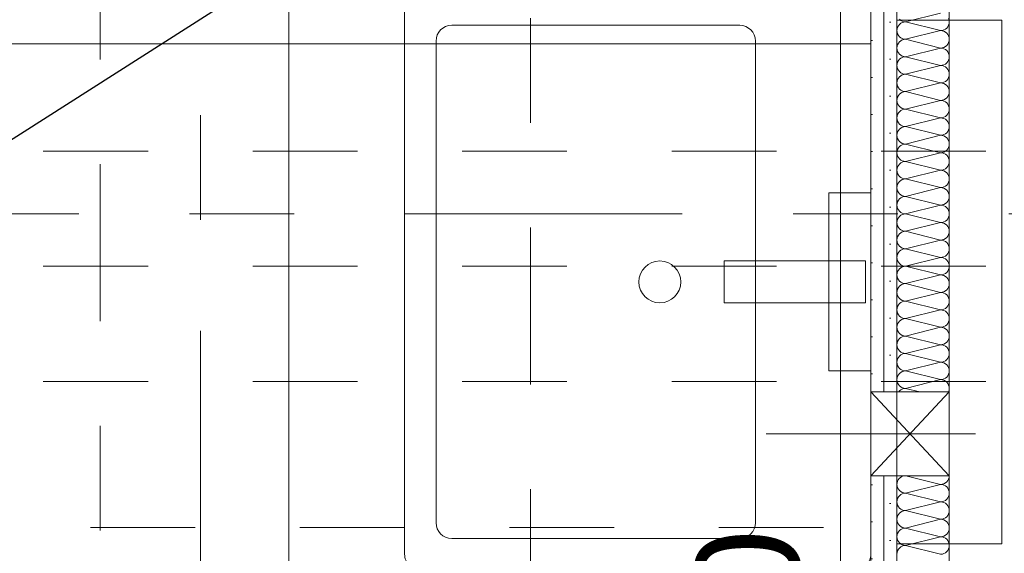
# Model space of a CAD drawing. Header units: metres. Extents: x -3.6 to 90.7, y -11.1 to 18.
# Tile 427 of 656: x 43.557 to 44.497, y 5.026 to 5.535. Entities that reach past the tile are written whole.
import ezdxf

# ---------------------------------------------------------------- set-up
doc = ezdxf.new("R2010")
doc.units = ezdxf.units.M
doc.header["$MEASUREMENT"] = 0
for name, pattern in [('Achse', [0.2, 0.1, -0.05, 0, -0.05]), ('DASHED', [0.015, 0.007, -0.008]), ('Schnittlinie', [0.3, 0.15, -0.075, 0, -0.075]), ('Strichlinie doppelt', [0.546806, 0.264583, -0.105833, 0.070556, -0.105833]), ('Strichpunktlinie', [0.31, 0.2, -0.05, 0.01, -0.05]), ('Untersicht', [0.1, 0.075, -0.025])]:
    doc.linetypes.add(name, pattern=pattern)
for name, color, linetype in [('152 - Bemaßung_ Beschriftung.Ausbau', 7, 'Continuous'), ('203 - Marker.Schnitt - Ausbaudetail SA', 7, 'Continuous'), ('451 - Universal.Achsen Raster', 7, 'Continuous'), ('608 - Struktur.Träger', 7, 'Continuous'), ('Neubau_152 - Bemaßung_ Beschriftung.Ausbau', 7, 'Continuous'), ('Neubau_606 - Struktur.Wand Innen Ausbau', 7, 'Continuous'), ('Neubau_650 - Abdeckung.Fußboden Aufbau', 7, 'Continuous'), ('Neubau_653 - Abdeckung.TB Verkofferung', 7, 'Continuous'), ('Neubau_702 - Einrichtung.Möbel Sanitär', 7, 'Continuous'), ('Neubau_802 - HKLSE.Sanitär', 7, 'Continuous')]:
    doc.layers.add(name, color=color, linetype=linetype)
doc.styles.add('ERSTELLTER_STIL_2', font='txt')
doc.dimstyles.new('ERSTELLTER_STIL__1', dxfattribs={"dimtxt": 0.1, "dimasz": 0.0532, "dimexe": 0.18, "dimexo": 0.0625, "dimgap": 0, "dimtad": 1, "dimzin": 0, "dimdsep": 46, "dimtxsty": 'ERSTELLTER_STIL_2', "dimblk": 'ARROWHEAD_2', "dimblk1": 'ARROWHEAD_2', "dimblk2": 'ARROWHEAD_2', "dimcen": 0.09, "dimse1": 1, "dimse2": 1, "dimclrd": 7, "dimclre": 7, "dimclrt": 7, "dimazin": 0, "dimtfac": 1, "dimtdec": 4, "dimtmove": 0, "dimatfit": 3, "dimfxl": 1, "dimtolj": 1, "dimtzin": 0, "dimarcsym": 0})
doc.dimstyles.new('ERSTELLTER_STIL__6', dxfattribs={"dimtxt": 0.18, "dimasz": 0.02736, "dimexe": 0.18, "dimexo": 0.0625, "dimgap": 0, "dimtad": 0, "dimtih": 1, "dimtoh": 1, "dimdec": 4, "dimzin": 0, "dimdsep": 46, "dimcen": 0.09, "dimadec": 0, "dimazin": 0, "dimtfac": 1, "dimtdec": 4, "dimtmove": 0, "dimatfit": 3, "dimldrblk": 'ARROWHEAD_11', "dimfxl": 1, "dimtolj": 1, "dimtzin": 0, "dimarcsym": 0})
pattern_1 = [(45, (0, 0), (-0.01767767, 0.01767767), [0, -0.025])]

# ---------------------------------------------------------------- blocks, each defined once
blk = doc.blocks.new('*X139')
at = {"layer": 'Neubau_606 - Struktur.Wand Innen Ausbau', "color": 7, "linetype": 'Continuous', "lineweight": 5}
for p, q in [((44.40332, 5.53333), (44.43665, 5.54167)), ((44.39562, 5.52819), (44.39515, 5.52663)), ((44.39639, 5.52963), (44.39562, 5.52819)), ((44.39743, 5.53089), (44.39639, 5.52963)), ((44.39743, 5.53577), (44.39869, 5.53474)), ((44.39869, 5.53193), (44.39743, 5.53089)), ((44.39869, 5.53474), (44.40013, 5.53397)), ((44.40013, 5.5327), (44.39869, 5.53193)), ((44.40013, 5.53397), (44.4017, 5.53349)), ((44.4017, 5.53317), (44.40013, 5.5327)), ((44.4017, 5.53349), (44.40332, 5.53333)), ((44.40332, 5.53333), (44.4017, 5.53317)), ((44.40332, 5.53333), (44.43665, 5.525)), ((44.44128, 5.5264), (44.44255, 5.52744)), ((44.44255, 5.52744), (44.44358, 5.5287)), ((44.44358, 5.5287), (44.44435, 5.53014)), ((44.44483, 5.53496), (44.44435, 5.53652)), ((44.44435, 5.53014), (44.44483, 5.53171)), ((44.44499, 5.53333), (44.44483, 5.53496)), ((44.44483, 5.53171), (44.44499, 5.53333)), ((44.39515, 5.52663), (44.39499, 5.525)), ((44.39499, 5.525), (44.39515, 5.52337)), ((44.39515, 5.52337), (44.39562, 5.52181)), ((44.39562, 5.52181), (44.39639, 5.52037)), ((44.39639, 5.52037), (44.39743, 5.51911)), ((44.39743, 5.51911), (44.39869, 5.51807)), ((44.39869, 5.51807), (44.40013, 5.5173)), ((44.40332, 5.51667), (44.43665, 5.525)), ((44.43665, 5.525), (44.43828, 5.52516)), ((44.43828, 5.52484), (44.43665, 5.525)), ((44.43828, 5.52516), (44.43984, 5.52563)), ((44.43984, 5.52437), (44.43828, 5.52484)), ((44.43984, 5.52563), (44.44128, 5.5264)), ((44.44128, 5.5236), (44.43984, 5.52437)), ((44.44255, 5.52256), (44.44128, 5.5236)), ((44.44358, 5.5213), (44.44255, 5.52256)), ((44.44435, 5.51986), (44.44358, 5.5213)), ((44.44483, 5.51829), (44.44435, 5.51986)), ((44.44499, 5.51667), (44.44483, 5.51829)), ((44.39515, 5.50996), (44.39499, 5.50833)), ((44.39562, 5.51152), (44.39515, 5.50996)), ((44.39639, 5.51296), (44.39562, 5.51152)), ((44.39743, 5.51423), (44.39639, 5.51296)), ((44.39869, 5.51526), (44.39743, 5.51423)), ((44.40013, 5.51603), (44.39869, 5.51526)), ((44.40013, 5.5173), (44.4017, 5.51683)), ((44.4017, 5.51651), (44.40013, 5.51603)), ((44.4017, 5.51683), (44.40332, 5.51667)), ((44.40332, 5.51667), (44.4017, 5.51651)), ((44.40332, 5.51667), (44.43665, 5.50833)), ((44.43665, 5.50833), (44.43828, 5.50849)), ((44.43828, 5.50849), (44.43984, 5.50897)), ((44.43984, 5.50897), (44.44128, 5.50974)), ((44.44128, 5.50974), (44.44255, 5.51077)), ((44.44255, 5.51077), (44.44358, 5.51204)), ((44.44358, 5.51204), (44.44435, 5.51348)), ((44.44435, 5.51348), (44.44483, 5.51504)), ((44.44483, 5.51504), (44.44499, 5.51667)), ((44.39499, 5.50833), (44.39515, 5.50671)), ((44.39515, 5.50671), (44.39562, 5.50514)), ((44.39562, 5.50514), (44.39639, 5.5037)), ((44.39639, 5.5037), (44.39743, 5.50244)), ((44.39743, 5.50244), (44.39869, 5.5014)), ((44.39869, 5.5014), (44.40013, 5.50063)), ((44.40013, 5.49937), (44.39869, 5.4986)), ((44.40013, 5.50063), (44.4017, 5.50016)), ((44.4017, 5.49984), (44.40013, 5.49937)), ((44.4017, 5.50016), (44.40332, 5.5)), ((44.40332, 5.5), (44.4017, 5.49984)), ((44.40332, 5.5), (44.43665, 5.50833)), ((44.40332, 5.5), (44.43665, 5.49167)), ((44.43828, 5.50817), (44.43665, 5.50833)), ((44.43984, 5.5077), (44.43828, 5.50817)), ((44.44128, 5.50693), (44.43984, 5.5077)), ((44.44255, 5.50589), (44.44128, 5.50693)), ((44.44358, 5.50463), (44.44255, 5.50589)), ((44.44435, 5.50319), (44.44358, 5.50463)), ((44.44483, 5.50163), (44.44435, 5.50319)), ((44.44499, 5.5), (44.44483, 5.50163)), ((44.44483, 5.49837), (44.44499, 5.5)), ((44.39515, 5.49329), (44.39499, 5.49167)), ((44.39499, 5.49167), (44.39515, 5.49004)), ((44.39562, 5.49486), (44.39515, 5.49329)), ((44.39515, 5.49004), (44.39562, 5.48848)), ((44.39639, 5.4963), (44.39562, 5.49486)), ((44.39743, 5.49756), (44.39639, 5.4963)), ((44.39869, 5.4986), (44.39743, 5.49756)), ((44.40332, 5.48333), (44.43665, 5.49167)), ((44.43665, 5.49167), (44.43828, 5.49183)), ((44.43828, 5.49151), (44.43665, 5.49167)), ((44.43828, 5.49183), (44.43984, 5.4923)), ((44.43984, 5.49103), (44.43828, 5.49151)), ((44.43984, 5.4923), (44.44128, 5.49307)), ((44.44128, 5.49026), (44.43984, 5.49103)), ((44.44128, 5.49307), (44.44255, 5.49411)), ((44.44255, 5.48923), (44.44128, 5.49026)), ((44.44255, 5.49411), (44.44358, 5.49537)), ((44.44358, 5.49537), (44.44435, 5.49681)), ((44.44435, 5.49681), (44.44483, 5.49837)), ((44.39562, 5.48848), (44.39639, 5.48704)), ((44.39639, 5.48704), (44.39743, 5.48577)), ((44.39743, 5.48089), (44.39639, 5.47963)), ((44.39743, 5.48577), (44.39869, 5.48474)), ((44.39869, 5.48193), (44.39743, 5.48089)), ((44.39869, 5.48474), (44.40013, 5.48397)), ((44.40013, 5.4827), (44.39869, 5.48193)), ((44.40013, 5.48397), (44.4017, 5.48349)), ((44.4017, 5.48317), (44.40013, 5.4827)), ((44.4017, 5.48349), (44.40332, 5.48333)), ((44.40332, 5.48333), (44.4017, 5.48317)), ((44.40332, 5.48333), (44.43665, 5.475)), ((44.44358, 5.48796), (44.44255, 5.48923)), ((44.44435, 5.48652), (44.44358, 5.48796)), ((44.44483, 5.48496), (44.44435, 5.48652)), ((44.44435, 5.48014), (44.44483, 5.48171)), ((44.44499, 5.48333), (44.44483, 5.48496)), ((44.44483, 5.48171), (44.44499, 5.48333)), ((44.39515, 5.47663), (44.39499, 5.475)), ((44.39499, 5.475), (44.39515, 5.47337)), ((44.39562, 5.47819), (44.39515, 5.47663)), ((44.39515, 5.47337), (44.39562, 5.47181)), ((44.39639, 5.47963), (44.39562, 5.47819)), ((44.39562, 5.47181), (44.39639, 5.47037)), ((44.40332, 5.46667), (44.43665, 5.475)), ((44.43665, 5.475), (44.43828, 5.47516)), ((44.43828, 5.47484), (44.43665, 5.475)), ((44.43828, 5.47516), (44.43984, 5.47563)), ((44.43984, 5.47437), (44.43828, 5.47484)), ((44.43984, 5.47563), (44.44128, 5.4764)), ((44.44128, 5.4736), (44.43984, 5.47437)), ((44.44128, 5.4764), (44.44255, 5.47744)), ((44.44255, 5.47256), (44.44128, 5.4736)), ((44.44255, 5.47744), (44.44358, 5.4787)), ((44.44358, 5.4713), (44.44255, 5.47256)), ((44.44358, 5.4787), (44.44435, 5.48014)), ((44.44435, 5.46986), (44.44358, 5.4713)), ((44.39562, 5.46152), (44.39515, 5.45996)), ((44.39639, 5.46296), (44.39562, 5.46152)), ((44.39639, 5.47037), (44.39743, 5.46911)), ((44.39743, 5.46423), (44.39639, 5.46296)), ((44.39743, 5.46911), (44.39869, 5.46807)), ((44.39869, 5.46526), (44.39743, 5.46423)), ((44.39869, 5.46807), (44.40013, 5.4673)), ((44.40013, 5.46603), (44.39869, 5.46526)), ((44.40013, 5.4673), (44.4017, 5.46683)), ((44.4017, 5.46651), (44.40013, 5.46603)), ((44.4017, 5.46683), (44.40332, 5.46667)), ((44.40332, 5.46667), (44.4017, 5.46651)), ((44.40332, 5.46667), (44.43665, 5.45833)), ((44.44255, 5.46077), (44.44358, 5.46204)), ((44.44358, 5.46204), (44.44435, 5.46348)), ((44.44483, 5.46829), (44.44435, 5.46986)), ((44.44435, 5.46348), (44.44483, 5.46504)), ((44.44499, 5.46667), (44.44483, 5.46829)), ((44.44483, 5.46504), (44.44499, 5.46667)), ((44.39515, 5.45996), (44.39499, 5.45833)), ((44.39499, 5.45833), (44.39515, 5.45671)), ((44.39515, 5.45671), (44.39562, 5.45514)), ((44.39562, 5.45514), (44.39639, 5.4537)), ((44.39639, 5.4537), (44.39743, 5.45244)), ((44.39743, 5.45244), (44.39869, 5.4514)), ((44.40332, 5.45), (44.43665, 5.45833)), ((44.43665, 5.45833), (44.43828, 5.45849)), ((44.43828, 5.45817), (44.43665, 5.45833)), ((44.43828, 5.45849), (44.43984, 5.45897)), ((44.43984, 5.4577), (44.43828, 5.45817)), ((44.43984, 5.45897), (44.44128, 5.45974)), ((44.44128, 5.45693), (44.43984, 5.4577)), ((44.44128, 5.45974), (44.44255, 5.46077)), ((44.44255, 5.45589), (44.44128, 5.45693)), ((44.44358, 5.45463), (44.44255, 5.45589)), ((44.44435, 5.45319), (44.44358, 5.45463)), ((44.44483, 5.45163), (44.44435, 5.45319)), ((44.39515, 5.44329), (44.39499, 5.44167)), ((44.39562, 5.44486), (44.39515, 5.44329)), ((44.39639, 5.4463), (44.39562, 5.44486)), ((44.39743, 5.44756), (44.39639, 5.4463)), ((44.39869, 5.4486), (44.39743, 5.44756)), ((44.39869, 5.4514), (44.40013, 5.45063)), ((44.40013, 5.44937), (44.39869, 5.4486)), ((44.40013, 5.45063), (44.4017, 5.45016)), ((44.4017, 5.44984), (44.40013, 5.44937)), ((44.4017, 5.45016), (44.40332, 5.45)), ((44.40332, 5.45), (44.4017, 5.44984)), ((44.40332, 5.45), (44.43665, 5.44167)), ((44.43984, 5.4423), (44.44128, 5.44307)), ((44.44128, 5.44307), (44.44255, 5.44411)), ((44.44255, 5.44411), (44.44358, 5.44537)), ((44.44358, 5.44537), (44.44435, 5.44681)), ((44.44435, 5.44681), (44.44483, 5.44837)), ((44.44499, 5.45), (44.44483, 5.45163)), ((44.44483, 5.44837), (44.44499, 5.45)), ((44.39499, 5.44167), (44.39515, 5.44004)), ((44.39515, 5.44004), (44.39562, 5.43848)), ((44.39562, 5.43848), (44.39639, 5.43704)), ((44.39639, 5.43704), (44.39743, 5.43577)), ((44.39743, 5.43577), (44.39869, 5.43474)), ((44.39869, 5.43474), (44.40013, 5.43397)), ((44.40013, 5.43397), (44.4017, 5.43349)), ((44.4017, 5.43349), (44.40332, 5.43333)), ((44.40332, 5.43333), (44.4017, 5.43317)), ((44.40332, 5.43333), (44.43665, 5.44167)), ((44.40332, 5.43333), (44.43665, 5.425)), ((44.43665, 5.44167), (44.43828, 5.44183)), ((44.43828, 5.44151), (44.43665, 5.44167)), ((44.43828, 5.44183), (44.43984, 5.4423)), ((44.43984, 5.44103), (44.43828, 5.44151)), ((44.44128, 5.44026), (44.43984, 5.44103)), ((44.44255, 5.43923), (44.44128, 5.44026)), ((44.44358, 5.43796), (44.44255, 5.43923)), ((44.44435, 5.43652), (44.44358, 5.43796)), ((44.44483, 5.43496), (44.44435, 5.43652)), ((44.44499, 5.43333), (44.44483, 5.43496)), ((44.44483, 5.43171), (44.44499, 5.43333)), ((44.39515, 5.42663), (44.39499, 5.425)), ((44.39499, 5.425), (44.39515, 5.42337)), ((44.39562, 5.42819), (44.39515, 5.42663)), ((44.39639, 5.42963), (44.39562, 5.42819)), ((44.39743, 5.43089), (44.39639, 5.42963)), ((44.39869, 5.43193), (44.39743, 5.43089)), ((44.40013, 5.4327), (44.39869, 5.43193)), ((44.4017, 5.43317), (44.40013, 5.4327)), ((44.40332, 5.41667), (44.43665, 5.425)), ((44.43665, 5.425), (44.43828, 5.42516)), ((44.43828, 5.42484), (44.43665, 5.425)), ((44.43828, 5.42516), (44.43984, 5.42563)), ((44.43984, 5.42437), (44.43828, 5.42484)), ((44.43984, 5.42563), (44.44128, 5.4264)), ((44.44128, 5.4236), (44.43984, 5.42437)), ((44.44128, 5.4264), (44.44255, 5.42744)), ((44.44255, 5.42744), (44.44358, 5.4287)), ((44.44358, 5.4287), (44.44435, 5.43014)), ((44.44435, 5.43014), (44.44483, 5.43171)), ((44.39515, 5.42337), (44.39562, 5.42181)), ((44.39562, 5.42181), (44.39639, 5.42037)), ((44.39639, 5.42037), (44.39743, 5.41911)), ((44.39743, 5.41911), (44.39869, 5.41807)), ((44.39869, 5.41526), (44.39743, 5.41423)), ((44.39869, 5.41807), (44.40013, 5.4173)), ((44.40013, 5.41603), (44.39869, 5.41526)), ((44.40013, 5.4173), (44.4017, 5.41683)), ((44.4017, 5.41651), (44.40013, 5.41603)), ((44.4017, 5.41683), (44.40332, 5.41667)), ((44.40332, 5.41667), (44.4017, 5.41651)), ((44.40332, 5.41667), (44.43665, 5.40833)), ((44.44255, 5.42256), (44.44128, 5.4236)), ((44.44358, 5.4213), (44.44255, 5.42256)), ((44.44435, 5.41986), (44.44358, 5.4213)), ((44.44483, 5.41829), (44.44435, 5.41986)), ((44.44435, 5.41348), (44.44483, 5.41504)), ((44.44499, 5.41667), (44.44483, 5.41829)), ((44.44483, 5.41504), (44.44499, 5.41667)), ((44.39515, 5.40996), (44.39499, 5.40833)), ((44.39499, 5.40833), (44.39515, 5.40671)), ((44.39562, 5.41152), (44.39515, 5.40996)), ((44.39515, 5.40671), (44.39562, 5.40514)), ((44.39639, 5.41296), (44.39562, 5.41152)), ((44.39562, 5.40514), (44.39639, 5.4037)), ((44.39743, 5.41423), (44.39639, 5.41296)), ((44.40332, 5.4), (44.43665, 5.40833)), ((44.43665, 5.40833), (44.43828, 5.40849)), ((44.43828, 5.40817), (44.43665, 5.40833)), ((44.43828, 5.40849), (44.43984, 5.40897)), ((44.43984, 5.4077), (44.43828, 5.40817)), ((44.43984, 5.40897), (44.44128, 5.40974)), ((44.44128, 5.40693), (44.43984, 5.4077)), ((44.44128, 5.40974), (44.44255, 5.41077)), ((44.44255, 5.40589), (44.44128, 5.40693)), ((44.44255, 5.41077), (44.44358, 5.41204)), ((44.44358, 5.40463), (44.44255, 5.40589)), ((44.44358, 5.41204), (44.44435, 5.41348)), ((44.39639, 5.3963), (44.39562, 5.39486)), ((44.39639, 5.4037), (44.39743, 5.40244)), ((44.39743, 5.39756), (44.39639, 5.3963)), ((44.39743, 5.40244), (44.39869, 5.4014)), ((44.39869, 5.3986), (44.39743, 5.39756)), ((44.39869, 5.4014), (44.40013, 5.40063)), ((44.40013, 5.39937), (44.39869, 5.3986)), ((44.40013, 5.40063), (44.4017, 5.40016)), ((44.4017, 5.39984), (44.40013, 5.39937)), ((44.4017, 5.40016), (44.40332, 5.4)), ((44.40332, 5.4), (44.4017, 5.39984)), ((44.40332, 5.4), (44.43665, 5.39167)), ((44.44435, 5.40319), (44.44358, 5.40463)), ((44.44358, 5.39537), (44.44435, 5.39681)), ((44.44483, 5.40163), (44.44435, 5.40319)), ((44.44435, 5.39681), (44.44483, 5.39837)), ((44.44499, 5.4), (44.44483, 5.40163)), ((44.44483, 5.39837), (44.44499, 5.4)), ((44.39515, 5.39329), (44.39499, 5.39167)), ((44.39499, 5.39167), (44.39515, 5.39004)), ((44.39562, 5.39486), (44.39515, 5.39329)), ((44.39515, 5.39004), (44.39562, 5.38848)), ((44.39562, 5.38848), (44.39639, 5.38704)), ((44.39639, 5.38704), (44.39743, 5.38577)), ((44.40332, 5.38333), (44.43665, 5.39167)), ((44.43665, 5.39167), (44.43828, 5.39183)), ((44.43828, 5.39151), (44.43665, 5.39167)), ((44.43828, 5.39183), (44.43984, 5.3923)), ((44.43984, 5.39103), (44.43828, 5.39151)), ((44.43984, 5.3923), (44.44128, 5.39307)), ((44.44128, 5.39026), (44.43984, 5.39103)), ((44.44128, 5.39307), (44.44255, 5.39411)), ((44.44255, 5.38923), (44.44128, 5.39026)), ((44.44255, 5.39411), (44.44358, 5.39537)), ((44.44358, 5.38796), (44.44255, 5.38923)), ((44.44435, 5.38652), (44.44358, 5.38796)), ((44.44483, 5.38496), (44.44435, 5.38652)), ((44.39562, 5.37819), (44.39515, 5.37663)), ((44.39639, 5.37963), (44.39562, 5.37819)), ((44.39743, 5.38089), (44.39639, 5.37963)), ((44.39743, 5.38577), (44.39869, 5.38474)), ((44.39869, 5.38193), (44.39743, 5.38089)), ((44.39869, 5.38474), (44.40013, 5.38397)), ((44.40013, 5.3827), (44.39869, 5.38193)), ((44.40013, 5.38397), (44.4017, 5.38349)), ((44.4017, 5.38317), (44.40013, 5.3827)), ((44.4017, 5.38349), (44.40332, 5.38333)), ((44.40332, 5.38333), (44.4017, 5.38317)), ((44.40332, 5.38333), (44.43665, 5.375)), ((44.44128, 5.3764), (44.44255, 5.37744)), ((44.44255, 5.37744), (44.44358, 5.3787)), ((44.44358, 5.3787), (44.44435, 5.38014)), ((44.44435, 5.38014), (44.44483, 5.38171)), ((44.44499, 5.38333), (44.44483, 5.38496)), ((44.44483, 5.38171), (44.44499, 5.38333)), ((44.39515, 5.37663), (44.39499, 5.375)), ((44.39499, 5.375), (44.39515, 5.37337)), ((44.39515, 5.37337), (44.39562, 5.37181)), ((44.39562, 5.37181), (44.39639, 5.37037)), ((44.39639, 5.37037), (44.39743, 5.36911)), ((44.39743, 5.36911), (44.39869, 5.36807)), ((44.39869, 5.36807), (44.40013, 5.3673)), ((44.40332, 5.36667), (44.43665, 5.375)), ((44.43665, 5.375), (44.43828, 5.37516)), ((44.43828, 5.37484), (44.43665, 5.375)), ((44.43828, 5.37516), (44.43984, 5.37563)), ((44.43984, 5.37437), (44.43828, 5.37484)), ((44.43984, 5.37563), (44.44128, 5.3764)), ((44.44128, 5.3736), (44.43984, 5.37437)), ((44.44255, 5.37256), (44.44128, 5.3736)), ((44.44358, 5.3713), (44.44255, 5.37256)), ((44.44435, 5.36986), (44.44358, 5.3713)), ((44.44483, 5.36829), (44.44435, 5.36986)), ((44.44499, 5.36667), (44.44483, 5.36829)), ((44.39515, 5.35996), (44.39499, 5.35833)), ((44.39499, 5.35833), (44.39515, 5.35671)), ((44.39562, 5.36152), (44.39515, 5.35996)), ((44.39639, 5.36296), (44.39562, 5.36152)), ((44.39743, 5.36423), (44.39639, 5.36296)), ((44.39869, 5.36526), (44.39743, 5.36423)), ((44.40013, 5.36603), (44.39869, 5.36526)), ((44.40013, 5.3673), (44.4017, 5.36683)), ((44.4017, 5.36651), (44.40013, 5.36603)), ((44.4017, 5.36683), (44.40332, 5.36667)), ((44.40332, 5.36667), (44.4017, 5.36651)), ((44.40332, 5.36667), (44.43665, 5.35833)), ((44.40332, 5.35), (44.43665, 5.35833)), ((44.43665, 5.35833), (44.43828, 5.35849)), ((44.43828, 5.35817), (44.43665, 5.35833)), ((44.43828, 5.35849), (44.43984, 5.35897)), ((44.43984, 5.3577), (44.43828, 5.35817)), ((44.43984, 5.35897), (44.44128, 5.35974)), ((44.44128, 5.35974), (44.44255, 5.36077)), ((44.44255, 5.36077), (44.44358, 5.36204)), ((44.44358, 5.36204), (44.44435, 5.36348)), ((44.44435, 5.36348), (44.44483, 5.36504)), ((44.44483, 5.36504), (44.44499, 5.36667)), ((44.39515, 5.35671), (44.39562, 5.35514)), ((44.39562, 5.35514), (44.39639, 5.3537)), ((44.39639, 5.3537), (44.39743, 5.35244)), ((44.39743, 5.35244), (44.39869, 5.3514)), ((44.39869, 5.3514), (44.40013, 5.35063)), ((44.40013, 5.34937), (44.39869, 5.3486)), ((44.40013, 5.35063), (44.4017, 5.35016)), ((44.4017, 5.34984), (44.40013, 5.34937)), ((44.4017, 5.35016), (44.40332, 5.35)), ((44.40332, 5.35), (44.4017, 5.34984)), ((44.40332, 5.35), (44.43665, 5.34167)), ((44.44128, 5.35693), (44.43984, 5.3577)), ((44.44255, 5.35589), (44.44128, 5.35693)), ((44.44358, 5.35463), (44.44255, 5.35589)), ((44.44435, 5.35319), (44.44358, 5.35463)), ((44.44483, 5.35163), (44.44435, 5.35319)), ((44.44499, 5.35), (44.44483, 5.35163)), ((44.44483, 5.34837), (44.44499, 5.35)), ((44.39515, 5.34329), (44.39499, 5.34167)), ((44.39499, 5.34167), (44.39515, 5.34004)), ((44.39562, 5.34486), (44.39515, 5.34329)), ((44.39515, 5.34004), (44.39562, 5.33848)), ((44.39639, 5.3463), (44.39562, 5.34486)), ((44.39743, 5.34756), (44.39639, 5.3463)), ((44.39869, 5.3486), (44.39743, 5.34756)), ((44.40332, 5.33333), (44.43665, 5.34167)), ((44.43665, 5.34167), (44.43828, 5.34183)), ((44.43828, 5.34151), (44.43665, 5.34167)), ((44.43828, 5.34183), (44.43984, 5.3423)), ((44.43984, 5.34103), (44.43828, 5.34151)), ((44.43984, 5.3423), (44.44128, 5.34307)), ((44.44128, 5.34026), (44.43984, 5.34103)), ((44.44128, 5.34307), (44.44255, 5.34411)), ((44.44255, 5.33923), (44.44128, 5.34026)), ((44.44255, 5.34411), (44.44358, 5.34537)), ((44.44358, 5.34537), (44.44435, 5.34681)), ((44.44435, 5.34681), (44.44483, 5.34837)), ((44.39562, 5.33848), (44.39639, 5.33704)), ((44.39639, 5.33704), (44.39743, 5.33577)), ((44.39743, 5.33089), (44.39639, 5.32963)), ((44.39743, 5.33577), (44.39869, 5.33474)), ((44.39869, 5.33193), (44.39743, 5.33089)), ((44.39869, 5.33474), (44.40013, 5.33397)), ((44.40013, 5.3327), (44.39869, 5.33193)), ((44.40013, 5.33397), (44.4017, 5.33349)), ((44.4017, 5.33317), (44.40013, 5.3327)), ((44.4017, 5.33349), (44.40332, 5.33333)), ((44.40332, 5.33333), (44.4017, 5.33317)), ((44.40332, 5.33333), (44.43665, 5.325)), ((44.44358, 5.33796), (44.44255, 5.33923)), ((44.44435, 5.33652), (44.44358, 5.33796)), ((44.44358, 5.3287), (44.44435, 5.33014)), ((44.44483, 5.33496), (44.44435, 5.33652)), ((44.44435, 5.33014), (44.44483, 5.33171)), ((44.44499, 5.33333), (44.44483, 5.33496)), ((44.44483, 5.33171), (44.44499, 5.33333)), ((44.39515, 5.32663), (44.39499, 5.325)), ((44.39499, 5.325), (44.39515, 5.32337)), ((44.39562, 5.32819), (44.39515, 5.32663)), ((44.39515, 5.32337), (44.39562, 5.32181)), ((44.39639, 5.32963), (44.39562, 5.32819)), ((44.39562, 5.32181), (44.39639, 5.32037)), ((44.40332, 5.31667), (44.43665, 5.325)), ((44.43665, 5.325), (44.43828, 5.32516)), ((44.43828, 5.32484), (44.43665, 5.325)), ((44.43828, 5.32516), (44.43984, 5.32563)), ((44.43984, 5.32437), (44.43828, 5.32484)), ((44.43984, 5.32563), (44.44128, 5.3264)), ((44.44128, 5.3236), (44.43984, 5.32437)), ((44.44128, 5.3264), (44.44255, 5.32744)), ((44.44255, 5.32256), (44.44128, 5.3236)), ((44.44255, 5.32744), (44.44358, 5.3287)), ((44.44358, 5.3213), (44.44255, 5.32256)), ((44.44435, 5.31986), (44.44358, 5.3213)), ((44.39562, 5.31152), (44.39515, 5.30996)), ((44.39639, 5.31296), (44.39562, 5.31152)), ((44.39639, 5.32037), (44.39743, 5.31911)), ((44.39743, 5.31423), (44.39639, 5.31296)), ((44.39743, 5.31911), (44.39869, 5.31807)), ((44.39869, 5.31526), (44.39743, 5.31423)), ((44.39869, 5.31807), (44.40013, 5.3173)), ((44.40013, 5.31603), (44.39869, 5.31526)), ((44.40013, 5.3173), (44.4017, 5.31683)), ((44.4017, 5.31651), (44.40013, 5.31603)), ((44.4017, 5.31683), (44.40332, 5.31667)), ((44.40332, 5.31667), (44.4017, 5.31651)), ((44.40332, 5.31667), (44.43665, 5.30833)), ((44.44255, 5.31077), (44.44358, 5.31204)), ((44.44358, 5.31204), (44.44435, 5.31348)), ((44.44483, 5.31829), (44.44435, 5.31986)), ((44.44435, 5.31348), (44.44483, 5.31504)), ((44.44499, 5.31667), (44.44483, 5.31829)), ((44.44483, 5.31504), (44.44499, 5.31667)), ((44.39515, 5.30996), (44.39499, 5.30833)), ((44.39499, 5.30833), (44.39515, 5.30671)), ((44.39515, 5.30671), (44.39562, 5.30514)), ((44.39562, 5.30514), (44.39639, 5.3037)), ((44.39639, 5.3037), (44.39743, 5.30244)), ((44.39743, 5.30244), (44.39869, 5.3014)), ((44.40332, 5.3), (44.43665, 5.30833)), ((44.43665, 5.30833), (44.43828, 5.30849)), ((44.43828, 5.30817), (44.43665, 5.30833)), ((44.43828, 5.30849), (44.43984, 5.30897)), ((44.43984, 5.3077), (44.43828, 5.30817)), ((44.43984, 5.30897), (44.44128, 5.30974)), ((44.44128, 5.30693), (44.43984, 5.3077)), ((44.44128, 5.30974), (44.44255, 5.31077)), ((44.44255, 5.30589), (44.44128, 5.30693)), ((44.44358, 5.30463), (44.44255, 5.30589)), ((44.44435, 5.30319), (44.44358, 5.30463)), ((44.44483, 5.30163), (44.44435, 5.30319)), ((44.39515, 5.29329), (44.39499, 5.29167)), ((44.39562, 5.29486), (44.39515, 5.29329)), ((44.39639, 5.2963), (44.39562, 5.29486)), ((44.39743, 5.29756), (44.39639, 5.2963)), ((44.39869, 5.2986), (44.39743, 5.29756)), ((44.39869, 5.3014), (44.40013, 5.30063)), ((44.40013, 5.29937), (44.39869, 5.2986)), ((44.40013, 5.30063), (44.4017, 5.30016)), ((44.4017, 5.29984), (44.40013, 5.29937)), ((44.4017, 5.30016), (44.40332, 5.3)), ((44.40332, 5.3), (44.4017, 5.29984)), ((44.40332, 5.3), (44.43665, 5.29167)), ((44.43828, 5.29183), (44.43984, 5.2923)), ((44.43984, 5.2923), (44.44128, 5.29307)), ((44.44128, 5.29307), (44.44255, 5.29411)), ((44.44255, 5.29411), (44.44358, 5.29537)), ((44.44358, 5.29537), (44.44435, 5.29681)), ((44.44435, 5.29681), (44.44483, 5.29837)), ((44.44499, 5.3), (44.44483, 5.30163)), ((44.44483, 5.29837), (44.44499, 5.3)), ((44.39499, 5.29167), (44.39515, 5.29004)), ((44.39515, 5.29004), (44.39562, 5.28848)), ((44.39562, 5.28848), (44.39639, 5.28704)), ((44.39639, 5.28704), (44.39743, 5.28577)), ((44.39743, 5.28577), (44.39869, 5.28474)), ((44.39869, 5.28474), (44.40013, 5.28397)), ((44.40013, 5.28397), (44.4017, 5.28349)), ((44.4017, 5.28317), (44.40013, 5.2827)), ((44.4017, 5.28349), (44.40332, 5.28333)), ((44.40332, 5.28333), (44.4017, 5.28317)), ((44.40332, 5.28333), (44.43665, 5.29167)), ((44.40332, 5.28333), (44.43665, 5.275)), ((44.43665, 5.29167), (44.43828, 5.29183)), ((44.43828, 5.29151), (44.43665, 5.29167)), ((44.43984, 5.29103), (44.43828, 5.29151)), ((44.44128, 5.29026), (44.43984, 5.29103)), ((44.44255, 5.28923), (44.44128, 5.29026)), ((44.44358, 5.28796), (44.44255, 5.28923)), ((44.44435, 5.28652), (44.44358, 5.28796)), ((44.44483, 5.28496), (44.44435, 5.28652)), ((44.44499, 5.28333), (44.44483, 5.28496)), ((44.44483, 5.28171), (44.44499, 5.28333)), ((44.39515, 5.27663), (44.39499, 5.275)), ((44.39499, 5.275), (44.39515, 5.27337)), ((44.39562, 5.27819), (44.39515, 5.27663)), ((44.39639, 5.27963), (44.39562, 5.27819)), ((44.39743, 5.28089), (44.39639, 5.27963)), ((44.39869, 5.28193), (44.39743, 5.28089)), ((44.40013, 5.2827), (44.39869, 5.28193)), ((44.40332, 5.26667), (44.43665, 5.275)), ((44.43665, 5.275), (44.43828, 5.27516)), ((44.43828, 5.27484), (44.43665, 5.275)), ((44.43828, 5.27516), (44.43984, 5.27563)), ((44.43984, 5.27437), (44.43828, 5.27484)), ((44.43984, 5.27563), (44.44128, 5.2764)), ((44.44128, 5.2736), (44.43984, 5.27437)), ((44.44128, 5.2764), (44.44255, 5.27744)), ((44.44255, 5.27256), (44.44128, 5.2736)), ((44.44255, 5.27744), (44.44358, 5.2787)), ((44.44358, 5.2787), (44.44435, 5.28014)), ((44.44435, 5.28014), (44.44483, 5.28171)), ((44.39515, 5.27337), (44.39562, 5.27181)), ((44.39562, 5.27181), (44.39639, 5.27037)), ((44.39639, 5.27037), (44.39743, 5.26911)), ((44.39743, 5.26423), (44.39639, 5.26296)), ((44.39743, 5.26911), (44.39869, 5.26807)), ((44.39869, 5.26526), (44.39743, 5.26423)), ((44.39869, 5.26807), (44.40013, 5.2673)), ((44.40013, 5.26603), (44.39869, 5.26526)), ((44.40013, 5.2673), (44.4017, 5.26683)), ((44.4017, 5.26651), (44.40013, 5.26603)), ((44.4017, 5.26683), (44.40332, 5.26667)), ((44.40332, 5.26667), (44.4017, 5.26651)), ((44.40332, 5.26667), (44.43665, 5.25833)), ((44.44358, 5.2713), (44.44255, 5.27256)), ((44.44435, 5.26986), (44.44358, 5.2713)), ((44.44483, 5.26829), (44.44435, 5.26986)), ((44.44435, 5.26348), (44.44483, 5.26504)), ((44.44499, 5.26667), (44.44483, 5.26829)), ((44.44483, 5.26504), (44.44499, 5.26667)), ((44.39515, 5.25996), (44.39499, 5.25833)), ((44.39499, 5.25833), (44.39515, 5.25671)), ((44.39562, 5.26152), (44.39515, 5.25996)), ((44.39515, 5.25671), (44.39562, 5.25514)), ((44.39639, 5.26296), (44.39562, 5.26152)), ((44.39562, 5.25514), (44.39639, 5.2537)), ((44.40332, 5.25), (44.43665, 5.25833)), ((44.43665, 5.25833), (44.43828, 5.25849)), ((44.43828, 5.25817), (44.43665, 5.25833)), ((44.43828, 5.25849), (44.43984, 5.25897)), ((44.43984, 5.2577), (44.43828, 5.25817)), ((44.43984, 5.25897), (44.44128, 5.25974)), ((44.44128, 5.25693), (44.43984, 5.2577)), ((44.44128, 5.25974), (44.44255, 5.26077)), ((44.44255, 5.25589), (44.44128, 5.25693)), ((44.44255, 5.26077), (44.44358, 5.26204)), ((44.44358, 5.25463), (44.44255, 5.25589)), ((44.44358, 5.26204), (44.44435, 5.26348)), ((44.39639, 5.2463), (44.39562, 5.24486)), ((44.39639, 5.2537), (44.39743, 5.25244)), ((44.39743, 5.24756), (44.39639, 5.2463)), ((44.39743, 5.25244), (44.39869, 5.2514)), ((44.39869, 5.2486), (44.39743, 5.24756)), ((44.39869, 5.2514), (44.40013, 5.25063)), ((44.40013, 5.24937), (44.39869, 5.2486)), ((44.40013, 5.25063), (44.4017, 5.25016)), ((44.4017, 5.24984), (44.40013, 5.24937)), ((44.4017, 5.25016), (44.40332, 5.25)), ((44.40332, 5.25), (44.4017, 5.24984)), ((44.40332, 5.25), (44.43665, 5.24167)), ((44.44255, 5.24411), (44.44358, 5.24537)), ((44.44435, 5.25319), (44.44358, 5.25463)), ((44.44358, 5.24537), (44.44435, 5.24681)), ((44.44483, 5.25163), (44.44435, 5.25319)), ((44.44435, 5.24681), (44.44483, 5.24837)), ((44.44499, 5.25), (44.44483, 5.25163)), ((44.44483, 5.24837), (44.44499, 5.25)), ((44.39515, 5.24329), (44.39499, 5.24167)), ((44.39499, 5.24167), (44.39515, 5.24004)), ((44.39562, 5.24486), (44.39515, 5.24329)), ((44.39515, 5.24004), (44.39562, 5.23848)), ((44.39562, 5.23848), (44.39639, 5.23704)), ((44.39639, 5.23704), (44.39743, 5.23577)), ((44.40332, 5.23333), (44.43665, 5.24167)), ((44.43665, 5.24167), (44.43828, 5.24183)), ((44.43828, 5.24151), (44.43665, 5.24167)), ((44.43828, 5.24183), (44.43984, 5.2423)), ((44.43984, 5.24103), (44.43828, 5.24151)), ((44.43984, 5.2423), (44.44128, 5.24307)), ((44.44128, 5.24026), (44.43984, 5.24103)), ((44.44128, 5.24307), (44.44255, 5.24411)), ((44.44255, 5.23923), (44.44128, 5.24026)), ((44.44358, 5.23796), (44.44255, 5.23923)), ((44.44435, 5.23652), (44.44358, 5.23796)), ((44.44483, 5.23496), (44.44435, 5.23652)), ((44.39515, 5.22663), (44.39499, 5.225)), ((44.39562, 5.22819), (44.39515, 5.22663)), ((44.39639, 5.22963), (44.39562, 5.22819)), ((44.39743, 5.23089), (44.39639, 5.22963)), ((44.39743, 5.23577), (44.39869, 5.23474)), ((44.39869, 5.23193), (44.39743, 5.23089)), ((44.39869, 5.23474), (44.40013, 5.23397)), ((44.40013, 5.2327), (44.39869, 5.23193)), ((44.40013, 5.23397), (44.4017, 5.23349)), ((44.4017, 5.23317), (44.40013, 5.2327)), ((44.4017, 5.23349), (44.40332, 5.23333)), ((44.40332, 5.23333), (44.4017, 5.23317)), ((44.40332, 5.23333), (44.43665, 5.225)), ((44.44128, 5.2264), (44.44255, 5.22744)), ((44.44255, 5.22744), (44.44358, 5.2287)), ((44.44358, 5.2287), (44.44435, 5.23014)), ((44.44435, 5.23014), (44.44483, 5.23171)), ((44.44499, 5.23333), (44.44483, 5.23496)), ((44.44483, 5.23171), (44.44499, 5.23333)), ((44.39499, 5.225), (44.39515, 5.22337)), ((44.39515, 5.22337), (44.39562, 5.22181)), ((44.39562, 5.22181), (44.39639, 5.22037)), ((44.39639, 5.22037), (44.39743, 5.21911)), ((44.39743, 5.21911), (44.39869, 5.21807)), ((44.39869, 5.21807), (44.40013, 5.2173)), ((44.40013, 5.2173), (44.4017, 5.21683)), ((44.40332, 5.21667), (44.43665, 5.225)), ((44.43665, 5.225), (44.43828, 5.22516)), ((44.43828, 5.22484), (44.43665, 5.225)), ((44.43828, 5.22516), (44.43984, 5.22563)), ((44.43984, 5.22437), (44.43828, 5.22484)), ((44.43984, 5.22563), (44.44128, 5.2264)), ((44.44128, 5.2236), (44.43984, 5.22437)), ((44.44255, 5.22256), (44.44128, 5.2236)), ((44.44358, 5.2213), (44.44255, 5.22256)), ((44.44435, 5.21986), (44.44358, 5.2213)), ((44.44483, 5.21829), (44.44435, 5.21986)), ((44.44499, 5.21667), (44.44483, 5.21829)), ((44.39515, 5.20996), (44.39499, 5.20833)), ((44.39499, 5.20833), (44.39515, 5.20671)), ((44.39562, 5.21152), (44.39515, 5.20996)), ((44.39639, 5.21296), (44.39562, 5.21152)), ((44.39743, 5.21423), (44.39639, 5.21296)), ((44.39869, 5.21526), (44.39743, 5.21423)), ((44.40013, 5.21603), (44.39869, 5.21526)), ((44.4017, 5.21651), (44.40013, 5.21603)), ((44.4017, 5.21683), (44.40332, 5.21667)), ((44.40332, 5.21667), (44.4017, 5.21651)), ((44.40332, 5.21667), (44.43665, 5.20833)), ((44.40332, 5.2), (44.43665, 5.20833)), ((44.43665, 5.20833), (44.43828, 5.20849)), ((44.43828, 5.20817), (44.43665, 5.20833)), ((44.43828, 5.20849), (44.43984, 5.20897)), ((44.43984, 5.2077), (44.43828, 5.20817)), ((44.43984, 5.20897), (44.44128, 5.20974)), ((44.44128, 5.20693), (44.43984, 5.2077)), ((44.44128, 5.20974), (44.44255, 5.21077)), ((44.44255, 5.21077), (44.44358, 5.21204)), ((44.44358, 5.21204), (44.44435, 5.21348)), ((44.44435, 5.21348), (44.44483, 5.21504)), ((44.44483, 5.21504), (44.44499, 5.21667)), ((44.39515, 5.20671), (44.39562, 5.20514)), ((44.39562, 5.20514), (44.39639, 5.2037)), ((44.39639, 5.2037), (44.39743, 5.20244)), ((44.39743, 5.20244), (44.39869, 5.2014)), ((44.39869, 5.1986), (44.39743, 5.19756)), ((44.39869, 5.2014), (44.40013, 5.20063)), ((44.40013, 5.19937), (44.39869, 5.1986)), ((44.40013, 5.20063), (44.4017, 5.20016)), ((44.4017, 5.19984), (44.40013, 5.19937)), ((44.4017, 5.20016), (44.40332, 5.2)), ((44.40332, 5.2), (44.4017, 5.19984)), ((44.40332, 5.2), (44.43665, 5.19167)), ((44.44255, 5.20589), (44.44128, 5.20693)), ((44.44358, 5.20463), (44.44255, 5.20589)), ((44.44435, 5.20319), (44.44358, 5.20463)), ((44.44483, 5.20163), (44.44435, 5.20319)), ((44.44435, 5.19681), (44.44483, 5.19837)), ((44.44499, 5.2), (44.44483, 5.20163)), ((44.44483, 5.19837), (44.44499, 5.2)), ((44.39515, 5.19329), (44.39499, 5.19167)), ((44.39499, 5.19167), (44.39515, 5.19004)), ((44.39562, 5.19486), (44.39515, 5.19329)), ((44.39515, 5.19004), (44.39562, 5.18848)), ((44.39639, 5.1963), (44.39562, 5.19486)), ((44.39743, 5.19756), (44.39639, 5.1963)), ((44.40332, 5.18333), (44.43665, 5.19167)), ((44.43665, 5.19167), (44.43828, 5.19183)), ((44.43828, 5.19151), (44.43665, 5.19167)), ((44.43828, 5.19183), (44.43984, 5.1923)), ((44.43984, 5.19103), (44.43828, 5.19151)), ((44.43984, 5.1923), (44.44128, 5.19307)), ((44.44128, 5.19026), (44.43984, 5.19103)), ((44.44128, 5.19307), (44.44255, 5.19411)), ((44.44255, 5.18923), (44.44128, 5.19026)), ((44.44255, 5.19411), (44.44358, 5.19537)), ((44.44358, 5.18796), (44.44255, 5.18923)), ((44.44358, 5.19537), (44.44435, 5.19681)), ((44.39562, 5.18848), (44.39639, 5.18704)), ((44.39639, 5.18704), (44.39743, 5.18577)), ((44.39743, 5.18089), (44.39668, 5.17998)), ((44.39743, 5.18577), (44.39869, 5.18474)), ((44.39869, 5.18193), (44.39743, 5.18089)), ((44.39869, 5.18474), (44.40013, 5.18397)), ((44.40013, 5.1827), (44.39869, 5.18193)), ((44.40013, 5.18397), (44.4017, 5.18349)), ((44.4017, 5.18317), (44.40013, 5.1827)), ((44.4017, 5.18349), (44.40332, 5.18333)), ((44.40332, 5.18333), (44.4017, 5.18317)), ((44.40332, 5.18333), (44.41673, 5.17998)), ((44.44435, 5.18652), (44.44358, 5.18796)), ((44.44427, 5.17998), (44.44435, 5.18014)), ((44.44483, 5.18496), (44.44435, 5.18652)), ((44.44435, 5.18014), (44.44483, 5.18171)), ((44.44499, 5.18333), (44.44483, 5.18496)), ((44.44483, 5.18171), (44.44499, 5.18333))]:
    blk.add_line(p, q, dxfattribs=at)
blk = doc.blocks.new('*X140')
at = {"layer": 'Neubau_606 - Struktur.Wand Innen Ausbau', "color": 7, "linetype": 'Continuous', "lineweight": 5}
for p, q in [((44.40339, 5.09998), (44.43665, 5.09167)), ((44.40332, 5.08333), (44.43665, 5.09167)), ((44.40332, 5.08333), (44.43665, 5.075)), ((44.40332, 5.06667), (44.43665, 5.075)), ((44.40332, 5.06667), (44.43665, 5.05833)), ((44.40332, 5.05), (44.43665, 5.05833)), ((44.40332, 5.05), (44.43665, 5.04167)), ((44.40332, 5.03333), (44.43665, 5.04167)), ((44.40332, 5.03333), (44.43665, 5.025))]:
    blk.add_line(p, q, dxfattribs=at)
for centre, start, end in [((44.40332, 5.09167), 93.73936, 180), ((44.43665, 5.1), 270, 359.87802), ((44.40332, 5.09167), 180, 270), ((44.43665, 5.08333), 0, 90), ((44.40332, 5.075), 90, 180), ((44.43665, 5.08333), 270, 0), ((44.40332, 5.075), 180, 270), ((44.40332, 5.05833), 90, 180), ((44.43665, 5.06667), 0, 90), ((44.43665, 5.06667), 270, 0), ((44.40332, 5.05833), 180, 270), ((44.43665, 5.05), 0, 90), ((44.40332, 5.04167), 90, 180), ((44.43665, 5.05), 270, 0), ((44.40332, 5.04167), 180, 270), ((44.43665, 5.03333), 0, 90), ((44.40332, 5.025), 90, 180), ((44.43665, 5.03333), 270, 0)]:
    blk.add_arc(centre, 0.00833, start, end, dxfattribs=at)
blk = doc.blocks.new('ARROWHEAD_11')
at = {"color": 0, "linetype": 'Continuous', "lineweight": 0}
blk.add_line((0, 0), (-1, 0), dxfattribs=at)
at = {"color": 0, "linetype": 'Continuous', "lineweight": 0, "const_width": 0.25, "flags": 128}
blk.add_lwpolyline([(-0.125, 0, 1), (0.125, 0, 1)], format="xyb", close=True, dxfattribs=at)
blk = doc.blocks.new('*D624')
at = {"layer": '152 - Bemaßung_ Beschriftung.Ausbau', "color": 7, "linetype": 'Continuous', "lineweight": 5}
for p, q in [((44.34121, 5.76), (44.34121, 5.79423)), ((44.37621, 5.73979), (44.30621, 5.78021)), ((44.39371, 5.76), (44.28871, 5.76)), ((44.34121, 4.06), (44.34121, 5.76)), ((44.30621, 4.08021), (44.37621, 4.03979))]:
    blk.add_line(p, q, dxfattribs=at)
at = {"layer": '152 - Bemaßung_ Beschriftung.Ausbau', "color": 7, "lineweight": 5, "insert": (44.32121, 4.77697), "char_height": 0.1, "attachment_point": 7, "rotation": 90, "style": 'ERSTELLTER_STIL_2'}
blk.add_mtext('\\A1;{\\pql;\\fArial|b0|i0|c0|p38;1,70}', dxfattribs=at)
blk = doc.blocks.new('ARROWHEAD_2')
at = {"color": 0, "linetype": 'Continuous', "lineweight": 0}
for p, q in [((-0.378, -0.655), (0.378, 0.655)), ((0, 0), (-1, 0))]:
    blk.add_line(p, q, dxfattribs=at)

msp = doc.modelspace()

# ---------------------------------------------------------------- hatches: boundary and pattern name
at = {"layer": 'Neubau_606 - Struktur.Wand Innen Ausbau', "linetype": 'Continuous', "lineweight": 0, "true_color": 0x000000}
h = msp.add_hatch(dxfattribs=at)
h.set_pattern_fill('Gips_0001', color=18, style=0, pattern_type=2)
h.set_pattern_definition(pattern_1)
h.paths.add_polyline_path([(44.38249, 5.76), (44.36999, 5.76), (44.36999, 5.17998), (44.38249, 5.17998)])
h = msp.add_hatch(dxfattribs=at)
h.set_pattern_fill('Gips_0001', color=18, style=0, pattern_type=2)
h.set_pattern_definition(pattern_1)
h.paths.add_polyline_path([(44.38249, 5.76), (44.38249, 5.17998), (44.39499, 5.17998), (44.39499, 5.76)])
h = msp.add_hatch(dxfattribs=at)
h.set_pattern_fill('Gips_0001', color=18, style=0, pattern_type=2)
h.set_pattern_definition(pattern_1)
h.paths.add_polyline_path([(44.38249, 5.09998), (44.36999, 5.09998), (44.36999, 4.06), (44.38249, 4.06)])
h = msp.add_hatch(dxfattribs=at)
h.set_pattern_fill('Gips_0001', color=18, style=0, pattern_type=2)
h.set_pattern_definition(pattern_1)
h.paths.add_polyline_path([(44.39499, 5.09998), (44.38249, 5.09998), (44.38249, 4.0475), (44.39499, 4.0475)])
at = {"layer": 'Neubau_650 - Abdeckung.Fußboden Aufbau', "linetype": 'Continuous', "lineweight": 13, "true_color": 0xafafaf}
h = msp.add_hatch(dxfattribs=at)
h.set_pattern_fill('Raster_60x60_Fuge_2mm_0001', color=253, style=0, pattern_type=2)
h.set_pattern_definition([(0, (42.61, 4.91), (0, 0.602), []), (90, (42.61, 4.91), (-0.602, 0), [])])
h.paths.add_polyline_path([(42.22499, 3.935), (43.54499, 3.935), (43.54499, 4.06), (44.36999, 4.06), (44.36999, 5.76), (42.22499, 5.76)])

# ---------------------------------------------------------------- linework, layer by layer
at = {"layer": '203 - Marker.Schnitt - Ausbaudetail SA', "color": 7, "linetype": 'Schnittlinie', "lineweight": 13}
for p, q in [((44.04516, 8.93698), (44.04516, 4.76298)), ((43.63417, 6.29748), (43.63417, 4.76298))]:
    msp.add_line(p, q, dxfattribs=at)
at = {"layer": '451 - Universal.Achsen Raster', "color": 160, "linetype": 'Strichlinie doppelt', "lineweight": 9, "true_color": 0x3232ff}
for p, q in [((43.72999, -10.585), (43.72999, 16.355)), ((64.93503, 5.34998), (-3.175, 5.34998))]:
    msp.add_line(p, q, dxfattribs=at)
at = {"layer": '608 - Struktur.Träger', "color": 7, "linetype": 'Untersicht', "lineweight": 13}
for p, q in [((0.37999, 5.40998), (61.87999, 5.40998)), ((0.37999, 5.18998), (61.87999, 5.18998))]:
    msp.add_line(p, q, dxfattribs=at)
at = {"layer": '608 - Struktur.Träger', "color": 7, "linetype": 'Achse', "lineweight": 9}
msp.add_line((0.37999, 5.29998), (61.87999, 5.29998), dxfattribs=at)
at = {"layer": 'Neubau_606 - Struktur.Wand Innen Ausbau', "color": 1, "linetype": 'Continuous', "lineweight": 5}
for p, q in [((44.38249, 5.76), (44.38249, 5.17998)), ((44.39499, 5.76), (44.39499, 5.17998)), ((44.38249, 5.09998), (44.38249, 4.0475)), ((44.39499, 5.09998), (44.39499, 4.035))]:
    msp.add_line(p, q, dxfattribs=at)
at = {"layer": 'Neubau_606 - Struktur.Wand Innen Ausbau', "color": 1, "linetype": 'Continuous', "lineweight": 9}
for p, q in [((44.36999, 5.09998), (44.44499, 5.17998)), ((44.36999, 5.17998), (44.44499, 5.09998))]:
    msp.add_line(p, q, dxfattribs=at)
at = {"layer": 'Neubau_606 - Struktur.Wand Innen Ausbau', "color": 1, "linetype": 'Strichpunktlinie', "lineweight": 5}
msp.add_line((44.26999, 5.13998), (44.54499, 5.13998), dxfattribs=at)
msp.add_line((44.26999, 5.13998), (44.54499, 5.13998), dxfattribs=at)
at = {"layer": 'Neubau_606 - Struktur.Wand Innen Ausbau', "color": 1, "linetype": 'Continuous', "lineweight": 5, "flags": 128}
for points in [[(44.36999, 5.76), (44.36999, 5.17998)], [(44.44499, 5.17998), (44.44499, 5.76)], [(44.36999, 5.09998), (44.36999, 4.06)], [(44.44499, 3.985), (44.44499, 5.09998)]]:
    msp.add_lwpolyline(points, dxfattribs=at)
at = {"layer": 'Neubau_606 - Struktur.Wand Innen Ausbau', "color": 1, "linetype": 'Continuous', "lineweight": 9, "flags": 128}
for points in [[(44.36999, 5.17998), (44.36999, 5.09998)], [(44.38249, 5.17998), (44.36999, 5.17998)], [(44.39499, 5.17998), (44.38249, 5.17998)], [(44.44499, 5.17998), (44.39499, 5.17998)], [(44.44499, 5.09998), (44.44499, 5.17998)], [(44.36999, 5.09998), (44.38249, 5.09998)], [(44.38249, 5.09998), (44.39499, 5.09998)], [(44.39499, 5.09998), (44.44499, 5.09998)]]:
    msp.add_lwpolyline(points, dxfattribs=at)
at = {"layer": 'Neubau_650 - Abdeckung.Fußboden Aufbau', "color": 1, "linetype": 'Continuous', "lineweight": 13, "flags": 128}
msp.add_lwpolyline([(42.22499, 3.935), (42.22499, 5.76), (44.36999, 5.76), (44.36999, 4.06), (43.54499, 4.06), (43.54499, 3.935), (43.20999, 3.935)], dxfattribs=at)
at = {"layer": 'Neubau_653 - Abdeckung.TB Verkofferung', "color": 1, "linetype": 'Untersicht', "lineweight": 9}
for p, q in [((44.36999, 5.05048), (44.36999, 5.75998)), ((42.22499, 5.05048), (44.36999, 5.05048))]:
    msp.add_line(p, q, dxfattribs=at)
at = {"layer": 'Neubau_702 - Einrichtung.Möbel Sanitär', "color": 1, "linetype": 'Continuous', "lineweight": 9}
for p, q in [((44.24499, 5.53), (43.96999, 5.53)), ((43.95499, 5.515), (43.95499, 5.055)), ((44.25999, 5.055), (44.25999, 5.515)), ((43.96999, 5.04), (44.24499, 5.04))]:
    msp.add_line(p, q, dxfattribs=at)
at = {"layer": 'Neubau_702 - Einrichtung.Möbel Sanitär', "color": 1, "linetype": 'Continuous', "lineweight": 9, "flags": 128}
msp.add_lwpolyline([(44.36999, 5.025), (44.36999, 5.545, 0.414214), (44.35499, 5.56), (43.93999, 5.56, 0.414214), (43.92499, 5.545), (43.92499, 5.025, 0.414214), (43.93999, 5.01), (44.35499, 5.01, 0.414214)], format="xyb", close=True, dxfattribs=at)
for points in [[(44.32999, 5.2), (44.32999, 5.37), (44.36999, 5.37), (44.36999, 5.2)], [(44.22999, 5.265), (44.22999, 5.305), (44.36499, 5.305), (44.36499, 5.265)]]:
    msp.add_lwpolyline(points, close=True, dxfattribs=at)
at = {"layer": 'Neubau_702 - Einrichtung.Möbel Sanitär', "color": 1, "linetype": 'Continuous', "lineweight": 9}
msp.add_circle((44.16863, 5.285), 0.02, dxfattribs=at)
for centre, start, end in [((43.96999, 5.515), 90, 180), ((44.24499, 5.515), 0, 90), ((43.96999, 5.055), 180, 270), ((44.24499, 5.055), 270, 0)]:
    msp.add_arc(centre, 0.015, start, end, dxfattribs=at)
at = {"layer": 'Neubau_802 - HKLSE.Sanitär', "color": 1, "linetype": 'Continuous', "lineweight": 9}
for p, q in [((44.49499, 5.535), (44.39499, 5.535)), ((44.39499, 5.535), (44.39499, 5.035)), ((44.49499, 5.535), (44.49499, 5.035)), ((44.49499, 5.035), (44.39499, 5.035))]:
    msp.add_line(p, q, dxfattribs=at)
at = {"layer": 'Neubau_802 - HKLSE.Sanitär', "color": 1, "linetype": 'DASHED', "lineweight": 9, "flags": 128}
for points in [[(44.39499, 5.535), (44.39499, 5.035)], [(44.49499, 5.535), (44.39499, 5.535)], [(44.49499, 5.035), (44.49499, 5.535)], [(44.39499, 5.035), (44.49499, 5.035)]]:
    msp.add_lwpolyline(points, dxfattribs=at)

# ---------------------------------------------------------------- block references
at = {"layer": 'Neubau_606 - Struktur.Wand Innen Ausbau', "color": 1, "lineweight": 13}
for name in ['*X139', '*X140']:
    msp.add_blockref(name, (0, 0), dxfattribs=at)

# ---------------------------------------------------------------- dimensions: what is measured, and where the dimension line sits
at = {"layer": '152 - Bemaßung_ Beschriftung.Ausbau', "color": 7, "linetype": 'Continuous', "lineweight": 5}
dim = msp.add_linear_dim(base=(44.34121, 5.76), p1=(43.54499, 4.06), p2=(43.20999, 5.76), angle=90, dimstyle='ERSTELLTER_STIL__1', dxfattribs=at)
dim.commit()
dim.dimension.update_dxf_attribs({"geometry": '*D624', "text_midpoint": (44.27121, 4.90685), "dimtype": 160, "text_rotation": 90})

# ---------------------------------------------------------------- leaders
at = {"layer": 'Neubau_152 - Bemaßung_ Beschriftung.Ausbau', "color": 1, "linetype": 'Continuous', "lineweight": 13, "annotation_type": 0, "has_hookline": 1, "hookline_direction": 1, "text_width": 1.08392}
msp.add_leader([(44.20998, 5.8425), (43.53217, 5.40941), (43.49518, 5.40941)], dimstyle='ERSTELLTER_STIL__6', dxfattribs=at)

doc.saveas('drawing.dxf')
